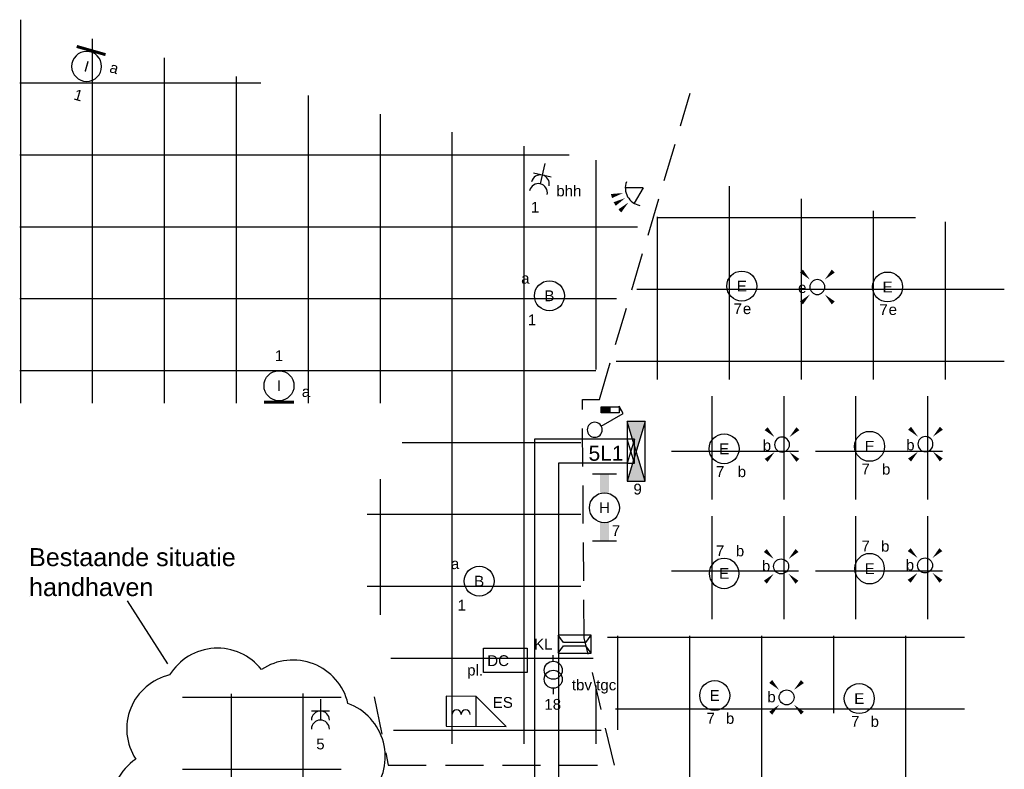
# Model space of a CAD drawing. Extents: x -156717 to 425753, y -51191 to 363295.
# Tile 449 of 502: x 289864 to 298078, y 117375 to 123631. Entities that reach past the tile are written whole.
import ezdxf
from ezdxf.enums import TextEntityAlignment as Align

# ---------------------------------------------------------------- set-up
doc = ezdxf.new("R2010")
doc.units = 0
doc.header["$LTSCALE"] = 50
for name, pattern in [('AUSGEZOGEN', [0]), ('E_GOOT2', [2000, 1000, 1000]), ('HIDDEN', [9.525, 6.35, -3.175])]:
    doc.linetypes.add(name, pattern=pattern)
doc.layers.get('0').update_dxf_attribs({"linetype": 'CONTINUOUS'})
for name, color, linetype in [('45 Plafond 2D arcering', 7, 'CONTINUOUS'), ('EL6131--_KG', 2, 'CONTINUOUS'), ('EL6212--', 3, 'CONTINUOUS'), ('EL6222--', 3, 'CONTINUOUS'), ('EL6311--', 3, 'CONTINUOUS'), ('EL6312--', 3, 'CONTINUOUS'), ('EL6511--', 3, 'CONTINUOUS'), ('EL6521--', 3, 'CONTINUOUS'), ('EL6522--', 3, 'CONTINUOUS'), ('EL6541--', 3, 'CONTINUOUS'), ('EM6131--', 1, 'CONTINUOUS')]:
    doc.layers.add(name, color=color, linetype=linetype)
doc.styles.add('BURO-018', font='ARIAL.TTF', dxfattribs={"height": 63})
doc.styles.add('BURO-025', font='ARIAL.TTF', dxfattribs={"height": 125})

# ---------------------------------------------------------------- blocks, each defined once
blk = doc.blocks.new('1116A4B')
at = {"color": 0, "linetype": 'Continuous'}
for p, q in [((-5, 4), (-5, 1)), ((5, 4), (-5, 4)), ((-5, 4), (5, 1)), ((5, 4), (-5, 1)), ((5, 1), (5, 4)), ((-5, 1), (5, 1))]:
    blk.add_line(p, q, dxfattribs=at)
for points in [[(-5, 4), (0, 2.5), (-5, 1)], [(5, 4), (0, 2.5), (5, 1)]]:
    blk.add_solid(points, dxfattribs=at)
at = {"color": 0, "linetype": 'Continuous', "style": 'BURO-018'}
for tag, p in [('E_GKAST', (0, 15)), ('E_GROEP', (0, 9)), ('E_SGROEP', (4.5, 9)), ('E_KAST', (0, 6))]:
    blk.add_attdef(tag, text='', height=1.8, dxfattribs=at).set_placement(p, align=Align.MIDDLE)
at = {"color": 0, "linetype": 'Continuous', "style": 'BURO-018', "flags": 1}
blk.add_attdef('E_MATCODE', text='', height=1.8, dxfattribs=at).set_placement((0, 0), align=Align.MIDDLE)
blk = doc.blocks.new('1115B6560')
at = {"color": 0}
for p, q in [((-5.6, 2), (-5.6, -2)), ((5.6, 2), (5.6, -2))]:
    blk.add_line(p, q, dxfattribs=at)
at = {"color": 0, "linetype": 'Continuous'}
blk.add_circle((0, 0), 2.5, dxfattribs=at)
at = {"color": 0}
for points in [[(-2.5, 0.75), (-5.6, 0.75), (-2.5, -0.75), (-5.6, -0.75)], [(2.5, 0.75), (5.6, 0.75), (2.5, -0.75), (5.6, -0.75)]]:
    blk.add_solid(points, dxfattribs=at)
at = {"color": 0, "linetype": 'Continuous', "style": 'BURO-018'}
for tag, p in [('E_GKAST', (0, 8)), ('E_GROEP', (0, 5)), ('E_SGROEP', (4.5, 5)), ('E_ARMCODE', (0, 0)), ('E_SLET', (4.5, -3))]:
    blk.add_attdef(tag, text='', height=1.8, dxfattribs=at).set_placement(p, align=Align.MIDDLE)
blk = doc.blocks.new('E00112')
at = {"color": 0, "linetype": 'Continuous'}
for p, q in [((0, 1), (-1, 1)), ((-1, 1), (-1, 0)), ((-1, 0), (0, 1)), ((-1, 1), (0, 0)), ((0, 0), (0, 1)), ((-1, 0), (0, 0))]:
    blk.add_line(p, q, dxfattribs=at)
blk = doc.blocks.new('E00058')
at = {"color": 0, "linetype": 'Continuous'}
for q in [(-1.5, 3.6), (1.5, 3.6)]:
    blk.add_line((0, 1), q, dxfattribs=at)
blk.add_arc((0, 1), 3, 40.5288, 139.4712, dxfattribs=at)
for points in [[(-1.76, 6.21), (-1.08, 6.39), (-0.91, 4.38)], [(-0.35, 6.49), (0.35, 6.49), (0, 4.5)], [(1.08, 6.39), (1.76, 6.21), (0.91, 4.38)]]:
    blk.add_solid(points, dxfattribs=at)
at = {"color": 0, "linetype": 'Continuous', "style": 'BURO-018'}
blk.add_attdef('E_TEXT1', text='', height=1.8, dxfattribs=at).set_placement((0, 9), align=Align.MIDDLE)
at = {"color": 0, "linetype": 'Continuous', "style": 'BURO-018', "flags": 1}
blk.add_attdef('E_MATCODE', text='', height=1.8, dxfattribs=at).set_placement((0, 0), align=Align.MIDDLE)
blk = doc.blocks.new('E00517')
at = {"color": 0, "linetype": 'ByBlock'}
for p, q in [((-1.5, 6.5), (-0.3, 5.6)), ((1.5, 6.5), (-1.5, 6.5)), ((-1.5, 6.5), (-1.5, 1)), ((-0.3, 5.6), (-0.3, 1.9)), ((0.3, 5.6), (1.5, 6.5)), ((0.3, 1.9), (0.3, 5.6)), ((1.5, 1), (1.5, 6.5)), ((-1.5, 1), (-0.3, 1.9)), ((0.3, 1.9), (1.5, 1)), ((-1.5, 1), (1.5, 1))]:
    blk.add_line(p, q, dxfattribs=at)
at = {"color": 0, "linetype": 'ByBlock', "style": 'BURO-018'}
blk.add_attdef('E_TEXT1', text='', height=1.8, dxfattribs=at).set_placement((0, 9), align=Align.MIDDLE)
at = {"color": 0, "linetype": 'Continuous', "style": 'BURO-018', "flags": 1}
blk.add_attdef('E_MATCODE', (0, 0), '', height=1.8, dxfattribs=at)
blk = doc.blocks.new('111604')
at = {"color": 0, "linetype": 'Continuous'}
for p, q in [((-5, 6), (-5, 1)), ((0, 6), (-5, 6)), ((0, 1), (0, 6)), ((0, 6), (5, 1)), ((-5, 1), (5, 1))]:
    blk.add_line(p, q, dxfattribs=at)
for centre in [(-3.25, 3), (-1.75, 3)]:
    blk.add_arc(centre, 0.75, 0, 180, dxfattribs=at)
at = {"color": 0, "linetype": 'Continuous', "style": 'BURO-018'}
blk.add_attdef('E_TEXT1', text='', height=1.8, dxfattribs=at).set_placement((0, 8.5), align=Align.MIDDLE)
at = {"color": 0, "linetype": 'Continuous', "style": 'BURO-018', "flags": 1}
blk.add_attdef('E_MATCODE', text='', height=1.8, dxfattribs=at).set_placement((0, 0), align=Align.MIDDLE)
blk = doc.blocks.new('E00172')
at = {"color": 0, "linetype": 'Continuous', "const_width": 0.5}
blk.add_lwpolyline([(-2.5, 0.75), (2.5, 0.75)], dxfattribs=at)
at = {"color": 0, "linetype": 'Continuous'}
blk.add_circle((0, 3.5), 2.5, dxfattribs=at)
at = {"color": 0, "linetype": 'Continuous', "style": 'BURO-018'}
for tag, p in [('E_GKAST', (0, 11.5)), ('E_GROEP', (0, 8.5)), ('E_SGROEP', (4.5, 8.5)), ('E_ARMCODE', (0, 3.5)), ('E_SLET', (4.5, 2.5))]:
    blk.add_attdef(tag, text='', height=1.8, dxfattribs=at).set_placement(p, align=Align.MIDDLE)
blk = doc.blocks.new('E00411')
at = {"color": 0, "linetype": 'Continuous'}
blk.add_circle((0, 0), 1.25, dxfattribs=at)
for points in [[(-2.89, 2.4), (-2.4, 2.89), (-1.24, 1.24)], [(2.4, 2.89), (2.89, 2.4), (1.24, 1.24)], [(-2.4, -2.89), (-2.89, -2.4), (-1.24, -1.24)], [(2.89, -2.4), (2.4, -2.89), (1.24, -1.24)]]:
    blk.add_solid(points, dxfattribs=at)
at = {"color": 0, "linetype": 'Continuous', "style": 'BURO-018'}
for tag, p in [('E_SLET1', (0, 4.64)), ('E_GROEP', (0, 0)), ('E_GKAST', (0, 0))]:
    blk.add_attdef(tag, text='', height=1.8, dxfattribs=at).set_placement(p, align=Align.MIDDLE)
at = {"color": 0, "linetype": 'Continuous', "style": 'BURO-018', "flags": 1}
for tag in ['E_MATCODE', 'E_SGROEP']:
    blk.add_attdef(tag, text='', height=1.8, dxfattribs=at).set_placement((0, 0), align=Align.MIDDLE)
blk = doc.blocks.new('1115B3A')
at = {"color": 0, "linetype": 'Continuous'}
blk.add_circle((0, 0), 2.5, dxfattribs=at)
at = {"color": 0, "linetype": 'Continuous', "style": 'BURO-018'}
for tag, p in [('E_GKAST', (0, 8)), ('E_GROEP', (0, 5)), ('E_SGROEP', (4.5, 5)), ('E_ARMCODE', (0, 0)), ('E_SLET', (4.5, -1))]:
    blk.add_attdef(tag, text='', height=1.8, dxfattribs=at).set_placement(p, align=Align.MIDDLE)
blk = doc.blocks.new('111304A')
at = {"color": 0, "linetype": 'Continuous'}
for p, q in [((0, 1), (0, 4.5)), ((-1.5, 3), (1.5, 3))]:
    blk.add_line(p, q, dxfattribs=at)
for centre in [(0, 6), (0, 4.5)]:
    blk.add_arc(centre, 1.5, 180, 0, dxfattribs=at)
at = {"color": 0, "linetype": 'Continuous', "style": 'BURO-018'}
for tag, p in [('E_GKAST', (0, 11.5)), ('E_GROEP', (0, 8.5)), ('E_SGROEP', (4.5, 8.5))]:
    blk.add_attdef(tag, text='', height=1.8, dxfattribs=at).set_placement(p, align=Align.MIDDLE)
at = {"color": 0, "linetype": 'Continuous', "style": 'BURO-018', "flags": 1}
for tag, p in [('E_VERMCODE', (13, 8.5)), ('E_MATCODE', (0, 0))]:
    blk.add_attdef(tag, text='', height=1.8, dxfattribs=at).set_placement(p, align=Align.MIDDLE)
blk = doc.blocks.new('E00115')
at = {"color": 0, "linetype": 'Continuous'}
for p, q in [((3.35, 6.3), (3.35, 6.65)), ((2.85, 6.3), (2.85, 3.3)), ((3.85, 6.3), (2.85, 6.3)), ((3.85, 3.3), (3.85, 6.3)), ((2.85, 4.8), (3.85, 4.8)), ((2.85, 3.3), (3.85, 3.3))]:
    blk.add_line(p, q, dxfattribs=at)
blk.add_solid([(2.85, 4.8), (3.85, 4.8), (2.85, 3.3), (3.85, 3.3)], dxfattribs=at)
blk = doc.blocks.new('1114A1-DB1')
at = {"color": 0, "linetype": 'Continuous'}
for p, q in [((0.62, 3.33), (2.74, 7)), ((2.74, 7), (3.95, 6.3))]:
    blk.add_line(p, q, dxfattribs=at)
blk.add_circle((0, 2.25), 1.25, dxfattribs=at)
at = {"color": 0, "zscale": 50}
blk.add_blockref('E00115', (0, 0), dxfattribs=at)
at = {"color": 0, "linetype": 'Continuous', "style": 'BURO-018'}
for tag, p in [('E_SLET1', (3.36, 9)), ('E_GROEP', (0, 0)), ('E_GKAST', (0, 0))]:
    blk.add_attdef(tag, text='', height=1.8, dxfattribs=at).set_placement(p, align=Align.MIDDLE)
at = {"color": 0, "linetype": 'Continuous', "style": 'BURO-018', "flags": 1}
for tag in ['E_MATCODE', 'E_SGROEP']:
    blk.add_attdef(tag, text='', height=1.8, dxfattribs=at).set_placement((0, 0), align=Align.MIDDLE)
blk = doc.blocks.new('060901A')
at = {"color": 0, "linetype": 'Continuous'}
for p, q in [((0, 6.5), (0, 7.5)), ((0, 2), (0, 1))]:
    blk.add_line(p, q, dxfattribs=at)
for centre in [(0, 5), (0, 3.5)]:
    blk.add_circle(centre, 1.5, dxfattribs=at)
at = {"color": 0, "linetype": 'Continuous', "style": 'BURO-018'}
for tag, p in [('E_GKAST', (0, 13)), ('E_GROEP', (0, 10)), ('E_SGROEP', (4.5, 10))]:
    blk.add_attdef(tag, text='', height=1.8, dxfattribs=at).set_placement(p, align=Align.MIDDLE)
at = {"color": 0, "linetype": 'Continuous', "style": 'BURO-018', "flags": 1}
for tag, p in [('E_VERMCODE', (13, 10)), ('E_MATCODE', (0, 0))]:
    blk.add_attdef(tag, text='', height=1.8, dxfattribs=at).set_placement(p, align=Align.MIDDLE)
blk = doc.blocks.new('ntysd')
at = {"layer": '45 Plafond 2D arcering', "linetype": 'Continuous'}
h = blk.add_hatch(dxfattribs=at)
h.set_pattern_fill('RASTER_600_0002', color=256, style=0, pattern_type=2)
h.set_pattern_definition([(0, (-151127.5, 82902.9), (0, 600), []), (90, (-151127.5, 82902.9), (-600, 0), [])])
h.paths.add_polyline_path([(-148457.5, 82303.8), (-148730.4, 82245.7), (-148730.4, 81137.2), (-148527.2, 81137.2, 0.025024), (-148501.8, 80062.3), (-146764.3, 80062.3), (-146865.8, 80961), (-146948, 80961), (-146948, 83101), (-146843.1, 83101), (-146341, 84840.5), (-148134.6, 85187), (-151626.5, 86104), (-151627.5, 82902.9), (-148411.4, 82902.9)], flags=0)
h = blk.add_hatch(dxfattribs=at)
h.set_pattern_fill('RASTER_600_0002', color=256, style=0, pattern_type=2)
h.set_pattern_definition([(0, (-144014.2, 83580.9), (0, 600), []), (90, (-144014.2, 83580.9), (-600, 0), [])])
h.paths.add_polyline_path([(-146204.7, 84809.2), (-146697.4, 83101), (-143414.2, 83101), (-143414.2, 84344.6, -0.012127)], flags=0)
h = blk.add_hatch(dxfattribs=at)
h.set_pattern_fill('RASTER_600_0002', color=256, style=0, pattern_type=2)
h.set_pattern_definition([(0, (-145360.2, 82831), (0, 600), []), (90, (-145360.2, 82831), (-600, 0), [])])
h.paths.add_polyline_path([(-146190.2, 82101), (-145130.2, 82101), (-145130.2, 82961), (-146190.2, 82961)], flags=0)
h = blk.add_hatch(dxfattribs=at)
h.set_pattern_fill('RASTER_600_0002', color=256, style=0, pattern_type=2)
h.set_pattern_definition([(0, (-144160.2, 82831), (0, 600), []), (90, (-144160.2, 82831), (-600, 0), [])])
h.paths.add_polyline_path([(-144990.2, 82101), (-143930.2, 82101), (-143930.2, 82961), (-144990.2, 82961)], flags=0)
h = blk.add_hatch(dxfattribs=at)
h.set_pattern_fill('RASTER_600_0002', color=256, style=0, pattern_type=2)
h.set_pattern_definition([(0, (-145360.2, 81831), (0, 600), []), (90, (-145360.2, 81831), (-600, 0), [])])
h.paths.add_polyline_path([(-146190.2, 81101), (-145130.2, 81101), (-145130.2, 81961), (-146190.2, 81961)], flags=0)
h = blk.add_hatch(dxfattribs=at)
h.set_pattern_fill('RASTER_600_0002', color=256, style=0, pattern_type=2)
h.set_pattern_definition([(0, (-144160.2, 81831), (0, 600), []), (90, (-144160.2, 81831), (-600, 0), [])])
h.paths.add_polyline_path([(-144990.2, 81101), (-143930.2, 81101), (-143930.2, 81961), (-144990.2, 81961)], flags=0)
h = blk.add_hatch(dxfattribs=at)
h.set_pattern_fill('RASTER_600_0002', color=256, style=0, pattern_type=2)
h.set_pattern_definition([(0, (-143745.14, 80079), (0, 600), []), (90, (-143745.14, 80079), (-600, 0), [])])
h.paths.add_polyline_path([(-146591.1, 79779), (-144873.2, 79779), (-144873.2, 80318), (-144733.2, 80318), (-144733.2, 79513.3), (-143745.1, 79513.3), (-143745.1, 80961), (-146726.2, 80961)], flags=0)
h = blk.add_hatch(dxfattribs=at)
h.set_pattern_fill('RASTER_600_0002', color=256, style=0, pattern_type=2)
h.set_pattern_definition([(0, (-149969.9, 78375.8), (0, 600), []), (90, (-149969.9, 78375.8), (-600, 0), [])])
h.paths.add_polyline_path([(-150269.9, 80482.4), (-150269.9, 78075.8), (-148345.6, 78075.8, -0.033448), (-148632.8, 79340.9), (-148945.8, 79340.9), (-148945.8, 80483.9, -0.005982)], flags=0)
blk = doc.blocks.new('ERQYYY')
at = {"layer": 'EL6131--_KG', "linetype": 'E_GOOT2'}
for p, q in [((243246.8, 82124.2, 3000), (242474.2, 82124.2, 3000)), ((242474.2, 82124.2, 3000), (242474.2, 78791.8, 3000)), ((243246.8, 81924.2, 3000), (242674.2, 81924.2, 3000)), ((242674.2, 81924.2, 3000), (242674.2, 78951, 3000))]:
    blk.add_line(p, q, dxfattribs=at)
at = {"layer": 'EL6311--', "color": 4, "linetype": 'HIDDEN'}
for p, q in [((243014.5, 82457.8), (243771.9, 85012.2)), ((242888.1, 80468.2), (242872.5, 82457.8)), ((243139.6, 79405), (242888.1, 80468.2)), ((241137.3, 79976), (241253.4, 79405)), ((241253.4, 79405), (243139.6, 79405))]:
    blk.add_line(p, q, dxfattribs=at)
at = {"layer": 'EL6311--', "color": 4, "linetype": 'Continuous'}
blk.add_line((242872.5, 82457.8), (243014.5, 82457.8), dxfattribs=at)
at = {"layer": 'EL6312--', "linetype": 'AUSGEZOGEN'}
for p, q in [((238257.1, 80813.6), (238257.1, 80813.6)), ((239075.6, 80775.4), (239413.1, 80249.7))]:
    blk.add_line(p, q, dxfattribs=at)
blk.add_lwpolyline([(241601.2, 77735.5, 0.520567), (241351.6, 78444.8, 0.520567), (241116.2, 79168.4, 0.520567), (240917.5, 79920.6, 0.520567), (240196.4, 80203.4, 0.520567), (239429.7, 80157.8, 0.520567), (239146.8, 79455.3, 0.520567), (239146.8, 78652.5, 0.520567), (239365.8, 77913.5, 0.520567), (240013.9, 77502.9, 0.520567), (240808, 77639.8, 0.520567)], format="xyb", close=True, dxfattribs=at)
at = {"layer": 'EL6522--'}
blk.add_lwpolyline([(242047.5, 80382.3), (242411.5, 80382.3), (242411.5, 80179.7), (242047.5, 80179.7)], close=True, dxfattribs=at)
at = {"layer": 'EL6131--_KG', "xscale": 60, "yscale": 200, "zscale": 60, "rotation": 180}
blk.add_blockref('E00112', (243246.8, 82124.2, 3000), dxfattribs=at)
at = {"layer": 'EL6212--'}
ref = blk.add_blockref('1116A4B', (243196.8, 82024.2), dxfattribs=dict(at, xscale=50, yscale=50, zscale=50, rotation=270))
ref.add_attrib('E_KAST', '5L1', dxfattribs={"layer": '0', "color": 2, "linetype": 'Continuous', "height": 125, "style": 'BURO-025'}).set_placement((243069.9, 82006.9), align=Align.MIDDLE)
ref.add_attrib('E_GROEP', '9', dxfattribs={"layer": '0', "color": 1, "linetype": 'Continuous', "height": 90, "style": 'BURO-018'}).set_placement((243333.5, 81708.7), align=Align.MIDDLE)
at = {"layer": 'EL6222--'}
ref = blk.add_blockref('111304A', (242571, 84475.7), dxfattribs=dict(at, xscale=49.99999999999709, yscale=50, zscale=50, rotation=167.4326750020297))
ref.add_attrib('E_GROEP', '1', dxfattribs={"layer": '0', "color": 1, "linetype": 'Continuous', "height": 90, "style": 'BURO-018'}).set_placement((242478.5, 84060.9), align=Align.MIDDLE)
at = {"layer": 'EL6222--', "color": 1}
ref = blk.add_blockref('111304A', (240687.6, 80006), dxfattribs=dict(at, xscale=50, yscale=50, zscale=50, rotation=180.0000833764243))
ref.add_attrib('E_GROEP', '5', dxfattribs={"layer": '0', "color": 1, "linetype": 'Continuous', "height": 90, "style": 'BURO-018'}).set_placement((240687.6, 79581), align=Align.MIDDLE)
at = {"layer": 'EL6311--', "color": 1}
ref = blk.add_blockref('E00172', (238785.3, 85404.6), dxfattribs=dict(at, xscale=-49.99999999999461, yscale=50, zscale=50, rotation=164.1012634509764))
ref.add_attrib('E_ARMCODE', 'I', dxfattribs={"layer": '0', "color": 1, "linetype": 'Continuous', "height": 90, "rotation": 344.10126, "style": 'BURO-018'}).set_placement((238737.4, 85236.3), align=Align.MIDDLE)
ref.add_attrib('E_SLET', 'a', dxfattribs={"layer": '0', "color": 1, "linetype": 'Continuous', "height": 90, "rotation": 344.10126, "style": 'BURO-018'}).set_placement((238967.5, 85222.7), align=Align.MIDDLE)
ref.add_attrib('E_GROEP', '1', dxfattribs={"layer": '0', "color": 1, "linetype": 'Continuous', "height": 90, "rotation": 344.10126, "style": 'BURO-018'}).set_placement((238668.9, 84995.8), align=Align.MIDDLE)
at = {"layer": 'EL6311--'}
ref = blk.add_blockref('E00411', (244832.7, 83395.1), dxfattribs=dict(at, xscale=-50, yscale=50, zscale=50, rotation=180))
ref.add_attrib('E_SLET1', 'e', dxfattribs={"layer": '0', "color": 1, "linetype": 'Continuous', "height": 90, "style": 'BURO-018'}).set_placement((244706.9, 83389.6), align=Align.MIDDLE)
ref = blk.add_blockref('1115B3A', (242597.8, 83322.1), dxfattribs=dict(at, xscale=49.99999999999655, yscale=50, zscale=50, rotation=189.1701748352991))
ref.add_attrib('E_ARMCODE', 'B', dxfattribs={"layer": '0', "color": 1, "linetype": 'Continuous', "height": 90, "style": 'BURO-018'}).set_placement((242597.8, 83322.1), align=Align.MIDDLE)
ref.add_attrib('E_SLET', 'a', dxfattribs={"layer": '0', "color": 1, "linetype": 'Continuous', "height": 90, "style": 'BURO-018'}).set_placement((242397.2, 83466.9), align=Align.MIDDLE)
ref.add_attrib('E_GROEP', '1', dxfattribs={"layer": '0', "color": 1, "linetype": 'Continuous', "height": 90, "style": 'BURO-018'}).set_placement((242452.9, 83121.4), align=Align.MIDDLE)
ref = blk.add_blockref('1115B3A', (244202.6, 83403.1), dxfattribs=dict(at, xscale=50, yscale=50, zscale=50))
ref.add_attrib('E_ARMCODE', 'E', dxfattribs={"layer": '0', "color": 1, "linetype": 'Continuous', "height": 90, "style": 'BURO-018'}).set_placement((244202.6, 83403.1), align=Align.MIDDLE)
ref.add_attrib('E_SLET', 'e', dxfattribs={"layer": '0', "color": 1, "linetype": 'Continuous', "height": 90, "style": 'BURO-018'}).set_placement((244246.4, 83213.8), align=Align.MIDDLE)
ref.add_attrib('E_GROEP', '7', dxfattribs={"layer": '0', "color": 1, "linetype": 'Continuous', "height": 90, "style": 'BURO-018'}).set_placement((244169.3, 83213.9), align=Align.MIDDLE)
ref = blk.add_blockref('1115B3A', (245418.6, 83395.5), dxfattribs=dict(at, xscale=50, yscale=50, zscale=50))
ref.add_attrib('E_ARMCODE', 'E', dxfattribs={"layer": '0', "color": 1, "linetype": 'Continuous', "height": 90, "style": 'BURO-018'}).set_placement((245418.6, 83395.5), align=Align.MIDDLE)
ref.add_attrib('E_SLET', 'e', dxfattribs={"layer": '0', "color": 1, "linetype": 'Continuous', "height": 90, "style": 'BURO-018'}).set_placement((245462.4, 83206.2), align=Align.MIDDLE)
ref.add_attrib('E_GROEP', '7', dxfattribs={"layer": '0', "color": 1, "linetype": 'Continuous', "height": 90, "style": 'BURO-018'}).set_placement((245385.3, 83206.3), align=Align.MIDDLE)
at = {"layer": 'EL6311--', "color": 1}
ref = blk.add_blockref('E00172', (240342.2, 82396.7), dxfattribs=dict(at, xscale=50, yscale=50, zscale=50))
ref.add_attrib('E_ARMCODE', 'I', dxfattribs={"layer": '0', "color": 1, "linetype": 'Continuous', "height": 90, "style": 'BURO-018'}).set_placement((240342.2, 82571.7), align=Align.MIDDLE)
ref.add_attrib('E_SLET', 'a', dxfattribs={"layer": '0', "color": 1, "linetype": 'Continuous', "height": 90, "style": 'BURO-018'}).set_placement((240567.2, 82521.7), align=Align.MIDDLE)
ref.add_attrib('E_GROEP', '1', dxfattribs={"layer": '0', "color": 1, "linetype": 'Continuous', "height": 90, "style": 'BURO-018'}).set_placement((240342.2, 82821.7), align=Align.MIDDLE)
at = {"layer": 'EL6311--', "xscale": -49.99999999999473, "yscale": 50, "zscale": 50, "rotation": 270.0000833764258}
blk.add_blockref('1114A1-DB1', (242863.3, 82203.5), dxfattribs=at)
at = {"layer": 'EL6311--'}
ref = blk.add_blockref('E00411', (244538.1, 82080.6), dxfattribs=dict(at, xscale=-50, yscale=50, zscale=50, rotation=180))
ref.add_attrib('E_SLET1', 'b', dxfattribs={"layer": '0', "color": 1, "linetype": 'Continuous', "height": 90, "style": 'BURO-018'}).set_placement((244412.4, 82075.2), align=Align.MIDDLE)
ref = blk.add_blockref('E00411', (245734.6, 82084), dxfattribs=dict(at, xscale=-50, yscale=50, zscale=50, rotation=180))
ref.add_attrib('E_SLET1', 'b', dxfattribs={"layer": '0', "color": 1, "linetype": 'Continuous', "height": 90, "style": 'BURO-018'}).set_placement((245608.8, 82078.6), align=Align.MIDDLE)
ref = blk.add_blockref('1115B3A', (244055.2, 82045), dxfattribs=dict(at, xscale=50, yscale=50, zscale=50))
ref.add_attrib('E_ARMCODE', 'E', dxfattribs={"layer": '0', "color": 1, "linetype": 'Continuous', "height": 90, "style": 'BURO-018'}).set_placement((244055.2, 82045), align=Align.MIDDLE)
ref.add_attrib('E_SLET', 'b', dxfattribs={"layer": '0', "color": 1, "linetype": 'Continuous', "height": 90, "style": 'BURO-018'}).set_placement((244203.5, 81855.7), align=Align.MIDDLE)
ref.add_attrib('E_GROEP', '7', dxfattribs={"layer": '0', "color": 1, "linetype": 'Continuous', "height": 90, "style": 'BURO-018'}).set_placement((244022, 81855.8), align=Align.MIDDLE)
ref = blk.add_blockref('1115B3A', (245269, 82065.7), dxfattribs=dict(at, xscale=50, yscale=50, zscale=50))
ref.add_attrib('E_ARMCODE', 'E', dxfattribs={"layer": '0', "color": 1, "linetype": 'Continuous', "height": 90, "style": 'BURO-018'}).set_placement((245269, 82065.7), align=Align.MIDDLE)
ref.add_attrib('E_SLET', 'b', dxfattribs={"layer": '0', "color": 1, "linetype": 'Continuous', "height": 90, "style": 'BURO-018'}).set_placement((245406.9, 81876.5), align=Align.MIDDLE)
ref.add_attrib('E_GROEP', '7', dxfattribs={"layer": '0', "color": 1, "linetype": 'Continuous', "height": 90, "style": 'BURO-018'}).set_placement((245235.8, 81876.6), align=Align.MIDDLE)
ref = blk.add_blockref('1115B6560', (243056.8, 81553.1), dxfattribs=dict(at, xscale=50, yscale=50, zscale=50, rotation=270))
ref.add_attrib('E_ARMCODE', 'H', dxfattribs={"layer": '0', "color": 1, "linetype": 'Continuous', "height": 90, "style": 'BURO-018'}).set_placement((243056.8, 81553.1), align=Align.MIDDLE)
ref.add_attrib('E_GROEP', '7', dxfattribs={"layer": '0', "color": 1, "linetype": 'Continuous', "height": 90, "style": 'BURO-018'}).set_placement((243152.8, 81362.2), align=Align.MIDDLE)
ref = blk.add_blockref('1115B3A', (244055.2, 81005.1), dxfattribs=dict(at, xscale=-50, yscale=50, zscale=50, rotation=180))
ref.add_attrib('E_ARMCODE', 'E', dxfattribs={"layer": '0', "color": 1, "linetype": 'Continuous', "height": 90, "style": 'BURO-018'}).set_placement((244055.2, 81005.1), align=Align.MIDDLE)
ref.add_attrib('E_SLET', 'b', dxfattribs={"layer": '0', "color": 1, "linetype": 'Continuous', "height": 90, "style": 'BURO-018'}).set_placement((244187.9, 81194.4), align=Align.MIDDLE)
ref.add_attrib('E_GROEP', '7', dxfattribs={"layer": '0', "color": 1, "linetype": 'Continuous', "height": 90, "style": 'BURO-018'}).set_placement((244022, 81194.3), align=Align.MIDDLE)
ref = blk.add_blockref('1115B3A', (245269, 81044.9), dxfattribs=dict(at, xscale=-50, yscale=50, zscale=50, rotation=180))
ref.add_attrib('E_ARMCODE', 'E', dxfattribs={"layer": '0', "color": 1, "linetype": 'Continuous', "height": 90, "style": 'BURO-018'}).set_placement((245269, 81044.9), align=Align.MIDDLE)
ref.add_attrib('E_SLET', 'b', dxfattribs={"layer": '0', "color": 1, "linetype": 'Continuous', "height": 90, "style": 'BURO-018'}).set_placement((245399.2, 81234.1), align=Align.MIDDLE)
ref.add_attrib('E_GROEP', '7', dxfattribs={"layer": '0', "color": 1, "linetype": 'Continuous', "height": 90, "style": 'BURO-018'}).set_placement((245235.8, 81234.1), align=Align.MIDDLE)
ref = blk.add_blockref('E00411', (244530.8, 81063.8), dxfattribs=dict(at, xscale=50, yscale=50, zscale=50))
ref.add_attrib('E_SLET1', 'b', dxfattribs={"layer": '0', "color": 1, "linetype": 'Continuous', "height": 90, "style": 'BURO-018'}).set_placement((244405, 81069.2), align=Align.MIDDLE)
ref = blk.add_blockref('E00411', (245731.1, 81071.8), dxfattribs=dict(at, xscale=50, yscale=50, zscale=50))
ref.add_attrib('E_SLET1', 'b', dxfattribs={"layer": '0', "color": 1, "linetype": 'Continuous', "height": 90, "style": 'BURO-018'}).set_placement((245605.3, 81077.3), align=Align.MIDDLE)
ref = blk.add_blockref('1115B3A', (242011.9, 80940.7), dxfattribs=dict(at, xscale=49.99999999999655, yscale=50, zscale=50, rotation=189.1701748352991))
ref.add_attrib('E_ARMCODE', 'B', dxfattribs={"layer": '0', "color": 1, "linetype": 'Continuous', "height": 90, "style": 'BURO-018'}).set_placement((242011.9, 80940.7), align=Align.MIDDLE)
ref.add_attrib('E_SLET', 'a', dxfattribs={"layer": '0', "color": 1, "linetype": 'Continuous', "height": 90, "style": 'BURO-018'}).set_placement((241811.3, 81085.6), align=Align.MIDDLE)
ref.add_attrib('E_GROEP', '1', dxfattribs={"layer": '0', "color": 1, "linetype": 'Continuous', "height": 90, "style": 'BURO-018'}).set_placement((241867.1, 80740), align=Align.MIDDLE)
ref = blk.add_blockref('1115B3A', (243976.7, 79986.2), dxfattribs=dict(at, xscale=50, yscale=50, zscale=50))
ref.add_attrib('E_ARMCODE', 'E', dxfattribs={"layer": '0', "color": 1, "linetype": 'Continuous', "height": 90, "style": 'BURO-018'}).set_placement((243976.7, 79986.2), align=Align.MIDDLE)
ref.add_attrib('E_SLET', 'b', dxfattribs={"layer": '0', "color": 1, "linetype": 'Continuous', "height": 90, "style": 'BURO-018'}).set_placement((244104.8, 79797), align=Align.MIDDLE)
ref.add_attrib('E_GROEP', '7', dxfattribs={"layer": '0', "color": 1, "linetype": 'Continuous', "height": 90, "style": 'BURO-018'}).set_placement((243943.4, 79797), align=Align.MIDDLE)
ref = blk.add_blockref('E00411', (244576.2, 79970.9), dxfattribs=dict(at, xscale=50, yscale=50, zscale=50))
ref.add_attrib('E_SLET1', 'b', dxfattribs={"layer": '0', "color": 1, "linetype": 'Continuous', "height": 90, "style": 'BURO-018'}).set_placement((244450.4, 79976.4), align=Align.MIDDLE)
ref = blk.add_blockref('1115B3A', (245182.6, 79960.7), dxfattribs=dict(at, xscale=50, yscale=50, zscale=50))
ref.add_attrib('E_ARMCODE', 'E', dxfattribs={"layer": '0', "color": 1, "linetype": 'Continuous', "height": 90, "style": 'BURO-018'}).set_placement((245182.6, 79960.7), align=Align.MIDDLE)
ref.add_attrib('E_SLET', 'b', dxfattribs={"layer": '0', "color": 1, "linetype": 'Continuous', "height": 90, "style": 'BURO-018'}).set_placement((245311.7, 79771.4), align=Align.MIDDLE)
ref.add_attrib('E_GROEP', '7', dxfattribs={"layer": '0', "color": 1, "linetype": 'Continuous', "height": 90, "style": 'BURO-018'}).set_placement((245149.4, 79771.5), align=Align.MIDDLE)
at = {"layer": 'EL6511--', "color": 6}
blk.add_blockref('ntysd', (389806.6, -477.9), dxfattribs=at)
at = {"layer": 'EL6521--', "xscale": 50.00000000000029, "yscale": 50.00000000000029, "zscale": 50.00000000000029, "rotation": 119.5171215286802}
blk.add_blockref('E00058', (243424.5, 84247.6), dxfattribs=at)
at = {"layer": 'EL6522--'}
ref = blk.add_blockref('E00517', (242995.7, 80414.7), dxfattribs=dict(at, xscale=50, yscale=50, zscale=50, rotation=90))
ref.add_attrib('E_TEXT1', 'KL', dxfattribs={"layer": '0', "color": 1, "linetype": 'ByBlock', "height": 90, "style": 'BURO-018'}).set_placement((242545.7, 80414.7), align=Align.MIDDLE)
ref = blk.add_blockref('111604', (241985.5, 79678.8), dxfattribs=dict(at, xscale=50.00000000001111, yscale=50, zscale=50, rotation=359.8135111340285))
ref.add_attrib('E_TEXT1', 'ES', dxfattribs={"layer": '0', "color": 1, "linetype": 'Continuous', "height": 90, "style": 'BURO-018'}).set_placement((242208.9, 79928.4), align=Align.MIDDLE)
at = {"layer": 'EL6541--'}
ref = blk.add_blockref('060901A', (242630, 79947), dxfattribs=dict(at, xscale=50, yscale=50, zscale=50))
ref.add_attrib('E_GROEP', '18', dxfattribs={"layer": '0', "color": 1, "linetype": 'Continuous', "height": 90, "style": 'BURO-018'}).set_placement((242625.6, 79912.7), align=Align.MIDDLE)
at = {"layer": 'EL6312--', "linetype": 'AUSGEZOGEN', "insert": (238257.1, 81216.1), "char_height": 150, "width": 2430.68, "attachment_point": 1, "style": 'BURO-018'}
blk.add_mtext('Bestaande situatie handhaven', dxfattribs=at)
at = {"layer": 'EL6522--', "color": 1, "style": 'BURO-018'}
for s, p in [('bhh', (242655.4, 84152)), ('pl.', (241911.7, 80153.2)), ('DC', (242079.2, 80232.2)), ('tbv tgc', (242785.2, 80029.7))]:
    blk.add_text(s, height=90, dxfattribs=at).set_placement(p)

msp = doc.modelspace()

# ---------------------------------------------------------------- block references
at = {"layer": 'EM6131--', "color": 1}
msp.add_blockref('ERQYYY', (51685.44377, 38004.8693), dxfattribs=at)

doc.saveas('drawing.dxf')
